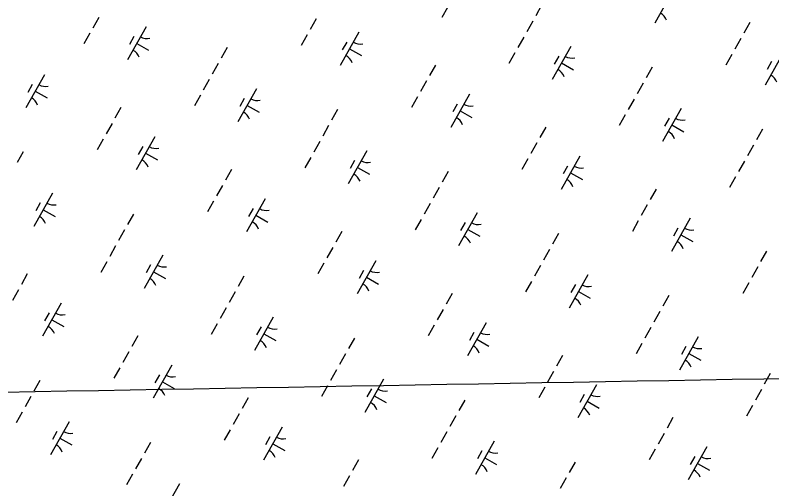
# Model space of a CAD drawing. Extents: x 3913936 to 3933962, y 195330 to 217741.
# Drawn here: x 3922406 to 3923400, y 205517 to 206139 of the extents above; entities that cross this region are included whole.
import ezdxf

# ---------------------------------------------------------------- set-up
doc = ezdxf.new("R2010")
doc.units = 0
doc.layers.add('V-GRID-MAJR', color=7, linetype='Continuous')
doc.layers.add('V-WETL-SWMP', color=7, linetype='Continuous')

msp = doc.modelspace()

# ---------------------------------------------------------------- linework, layer by layer
at = {"layer": 'V-GRID-MAJR'}
msp.add_spline([(3919352.04, 205590.79), (3919894.41, 205600.25), (3925219.37, 205693.59), (3930096.8, 205779.76)], degree=3, dxfattribs=at)
at = {"layer": 'V-WETL-SWMP'}
for p, q in [((3922990.69, 206179.75), (3922966.19, 206136.16)), ((3923270.29, 206172.53), (3923245.79, 206128.94)), ((3923097.29, 206152.43), (3923089.45, 206138.48)), ((3922515.8, 206136.36), (3922507.96, 206122.41)), ((3922800.99, 206134.35), (3922793.15, 206120.4)), ((3923085.52, 206131.51), (3923077.68, 206117.56)), ((3923370.72, 206129.5), (3923362.88, 206115.56)), ((3922577.72, 206124.01), (3922553.22, 206080.42)), ((3922504.04, 206115.44), (3922496.2, 206101.49)), ((3922561.69, 206111.22), (3922555.81, 206100.76)), ((3922789.23, 206113.43), (3922781.39, 206099.48)), ((3922857.33, 206116.79), (3922832.82, 206073.2)), ((3923073.76, 206110.59), (3923065.92, 206096.64)), ((3923358.96, 206108.58), (3923351.12, 206094.63)), ((3922565.47, 206102.21), (3922581.16, 206093.39)), ((3922841.29, 206104), (3922835.41, 206093.54)), ((3923135.69, 206098.24), (3923111.19, 206054.65)), ((3922684.32, 206096.69), (3922676.48, 206082.74)), ((3922845.07, 206094.99), (3922860.77, 206086.17)), ((3923062, 206089.67), (3923054.16, 206075.72)), ((3923415.29, 206091.02), (3923390.79, 206047.43)), ((3923119.66, 206085.46), (3923113.78, 206074.99)), ((3923347.2, 206087.66), (3923339.35, 206073.71)), ((3923399.26, 206078.24), (3923393.38, 206067.78)), ((3922672.56, 206075.77), (3922664.72, 206061.82)), ((3922957.75, 206073.76), (3922949.91, 206059.81)), ((3923123.44, 206076.44), (3923139.13, 206067.62)), ((3923242.28, 206070.92), (3923234.44, 206056.98)), ((3922444.36, 206061.05), (3922419.86, 206017.46)), ((3922428.32, 206048.26), (3922422.44, 206037.8)), ((3922660.8, 206054.85), (3922652.95, 206040.9)), ((3922945.99, 206052.84), (3922938.15, 206038.89)), ((3923230.52, 206050), (3923222.68, 206036.05)), ((3922432.11, 206039.25), (3922447.8, 206030.43)), ((3922722.72, 206042.5), (3922698.22, 205998.91)), ((3922649.03, 206033.93), (3922641.19, 206019.98)), ((3922706.69, 206029.71), (3922700.81, 206019.25)), ((3922934.23, 206031.92), (3922926.39, 206017.97)), ((3923002.32, 206035.28), (3922977.82, 205991.69)), ((3923218.76, 206029.08), (3923210.92, 206015.13)), ((3922710.47, 206020.7), (3922726.16, 206011.88)), ((3922986.29, 206022.5), (3922980.41, 206012.04)), ((3922544.78, 206018.02), (3922536.94, 206004.07)), ((3922829.31, 206015.18), (3922821.47, 206001.23)), ((3922990.07, 206013.48), (3923005.76, 206004.66)), ((3923280.69, 206016.73), (3923256.19, 205973.14)), ((3923207, 206008.16), (3923199.16, 205994.21)), ((3923264.65, 206003.95), (3923258.77, 205993.49)), ((3922533.02, 205997.1), (3922525.18, 205983.15)), ((3922817.55, 205994.26), (3922809.71, 205980.31)), ((3923102.75, 205992.25), (3923094.9, 205978.31)), ((3923268.44, 205994.94), (3923284.13, 205986.11)), ((3923387.28, 205989.41), (3923379.44, 205975.47)), ((3922589.35, 205979.54), (3922564.85, 205935.95)), ((3922521.26, 205976.18), (3922513.42, 205962.23)), ((3922805.79, 205973.34), (3922797.95, 205959.39)), ((3923090.98, 205971.33), (3923083.14, 205957.38)), ((3923375.52, 205968.49), (3923367.68, 205954.54)), ((3922416.35, 205959.44), (3922408.5, 205945.49)), ((3922573.32, 205966.76), (3922567.44, 205956.29)), ((3922867.72, 205960.99), (3922843.22, 205917.4)), ((3922577.1, 205957.74), (3922592.79, 205948.92)), ((3922794.03, 205952.42), (3922786.19, 205938.47)), ((3923079.22, 205950.41), (3923071.38, 205936.46)), ((3923147.32, 205953.77), (3923122.82, 205910.18)), ((3922851.68, 205948.21), (3922845.8, 205937.75)), ((3922855.47, 205939.19), (3922871.16, 205930.37)), ((3923131.29, 205940.99), (3923125.41, 205930.53)), ((3923363.76, 205947.57), (3923355.92, 205933.62)), ((3922689.78, 205936.51), (3922681.94, 205922.56)), ((3922974.31, 205933.67), (3922966.47, 205919.73)), ((3923135.07, 205931.98), (3923150.76, 205923.16)), ((3923352, 205926.65), (3923344.16, 205912.7)), ((3922678.02, 205915.59), (3922670.18, 205901.64)), ((3922962.55, 205912.75), (3922954.71, 205898.8)), ((3923247.74, 205910.74), (3923239.9, 205896.8)), ((3922454.75, 205905.25), (3922430.25, 205861.66)), ((3922438.72, 205892.47), (3922432.83, 205882)), ((3922666.25, 205894.67), (3922658.41, 205880.72)), ((3922734.35, 205898.03), (3922709.85, 205854.44)), ((3922950.79, 205891.83), (3922942.95, 205877.88)), ((3923235.98, 205889.82), (3923228.14, 205875.88)), ((3922442.5, 205883.45), (3922458.19, 205874.63)), ((3922718.32, 205885.25), (3922712.44, 205874.79)), ((3923012.72, 205879.48), (3922988.22, 205835.89)), ((3922561.34, 205877.93), (3922553.5, 205863.98)), ((3922722.1, 205876.23), (3922737.79, 205867.41)), ((3922939.03, 205870.91), (3922931.19, 205856.96)), ((3923292.32, 205872.26), (3923267.82, 205828.67)), ((3922996.68, 205866.7), (3922990.8, 205856.24)), ((3923224.22, 205868.9), (3923216.38, 205854.95)), ((3923276.28, 205859.48), (3923270.4, 205849.02)), ((3922549.58, 205857.01), (3922541.74, 205843.06)), ((3922834.77, 205855), (3922826.93, 205841.06)), ((3923000.47, 205857.69), (3923016.16, 205848.87)), ((3923119.31, 205852.16), (3923111.47, 205838.22)), ((3923280.07, 205850.47), (3923295.76, 205841.65)), ((3922537.82, 205836.09), (3922529.98, 205822.14)), ((3922823.01, 205834.08), (3922815.17, 205820.13)), ((3923107.55, 205831.24), (3923099.71, 205817.3)), ((3922599.75, 205823.74), (3922575.25, 205780.15)), ((3923392.74, 205829.23), (3923384.9, 205815.29)), ((3922526.06, 205815.17), (3922518.22, 205801.22)), ((3922583.71, 205810.96), (3922577.83, 205800.5)), ((3922811.25, 205813.16), (3922803.41, 205799.21)), ((3922879.35, 205816.52), (3922854.85, 205772.93)), ((3923095.79, 205810.32), (3923087.95, 205796.37)), ((3922587.5, 205801.94), (3922603.19, 205793.12)), ((3922863.31, 205803.74), (3922857.43, 205793.28)), ((3923380.98, 205808.31), (3923373.14, 205794.37)), ((3922421.8, 205799.26), (3922413.96, 205785.32)), ((3922706.34, 205796.42), (3922698.5, 205782.48)), ((3922867.1, 205794.73), (3922882.79, 205785.91)), ((3923157.72, 205797.97), (3923133.22, 205754.38)), ((3923084.03, 205789.4), (3923076.19, 205775.45)), ((3923141.68, 205785.19), (3923135.8, 205774.73)), ((3923369.22, 205787.39), (3923361.38, 205773.45)), ((3922410.04, 205778.34), (3922402.2, 205764.39)), ((3922694.58, 205775.5), (3922686.74, 205761.55)), ((3922979.77, 205773.49), (3922971.93, 205759.55)), ((3923145.47, 205776.18), (3923161.16, 205767.36)), ((3923264.31, 205770.65), (3923256.47, 205756.71)), ((3922466.38, 205760.78), (3922441.88, 205717.19)), ((3922682.82, 205754.58), (3922674.98, 205740.63)), ((3922968.01, 205752.57), (3922960.17, 205738.63)), ((3922450.34, 205748), (3922444.46, 205737.54)), ((3922744.75, 205742.23), (3922720.25, 205698.64)), ((3923252.55, 205749.73), (3923244.71, 205735.79)), ((3922454.13, 205738.99), (3922469.82, 205730.16)), ((3922671.06, 205733.66), (3922663.22, 205719.71)), ((3922956.25, 205731.65), (3922948.41, 205717.7)), ((3923024.35, 205735.01), (3922999.85, 205691.42)), ((3922728.71, 205729.45), (3922722.83, 205718.99)), ((3922732.5, 205720.44), (3922748.19, 205711.62)), ((3923008.31, 205722.23), (3923002.43, 205711.77)), ((3923240.79, 205728.81), (3923232.95, 205714.86)), ((3922566.8, 205717.75), (3922558.96, 205703.81)), ((3922851.34, 205714.91), (3922843.5, 205700.97)), ((3923012.1, 205713.22), (3923027.79, 205704.4)), ((3923302.71, 205716.46), (3923278.21, 205672.87)), ((3923229.03, 205707.89), (3923221.19, 205693.94)), ((3923286.68, 205703.68), (3923280.8, 205693.22)), ((3922555.04, 205696.83), (3922547.2, 205682.88)), ((3922839.58, 205693.99), (3922831.74, 205680.05)), ((3923124.77, 205691.98), (3923116.93, 205678.04)), ((3923290.46, 205694.67), (3923306.15, 205685.85)), ((3922543.28, 205675.91), (3922535.44, 205661.96)), ((3922611.38, 205679.27), (3922586.88, 205635.68)), ((3922827.82, 205673.07), (3922819.98, 205659.12)), ((3923113.01, 205671.06), (3923105.17, 205657.12)), ((3922595.34, 205666.49), (3922589.46, 205656.03)), ((3922889.75, 205660.72), (3922865.24, 205617.13)), ((3923397.55, 205668.22), (3923389.71, 205654.28)), ((3922438.37, 205659.17), (3922430.53, 205645.23)), ((3922599.13, 205657.48), (3922614.82, 205648.66)), ((3922816.06, 205652.15), (3922808.22, 205638.2)), ((3923169.35, 205653.5), (3923144.85, 205609.91)), ((3922873.71, 205647.94), (3922867.83, 205637.48)), ((3923101.25, 205650.14), (3923093.41, 205636.2)), ((3923153.31, 205640.72), (3923147.43, 205630.26)), ((3923385.79, 205647.3), (3923377.94, 205633.36)), ((3922426.61, 205638.25), (3922418.77, 205624.3)), ((3922711.8, 205636.24), (3922703.96, 205622.3)), ((3922877.49, 205638.93), (3922893.19, 205630.11)), ((3922996.34, 205633.4), (3922988.5, 205619.46)), ((3923157.1, 205631.71), (3923172.79, 205622.89)), ((3923374.02, 205626.38), (3923366.18, 205612.43)), ((3922414.85, 205617.33), (3922407.01, 205603.38)), ((3922700.04, 205615.32), (3922692.2, 205601.38)), ((3922984.58, 205612.48), (3922976.74, 205598.54)), ((3922476.78, 205604.98), (3922452.27, 205561.39)), ((3923269.77, 205610.48), (3923261.93, 205596.53)), ((3922460.74, 205592.2), (3922454.86, 205581.74)), ((3922688.28, 205594.4), (3922680.44, 205580.45)), ((3922756.38, 205597.76), (3922731.88, 205554.17)), ((3922972.82, 205591.56), (3922964.98, 205577.62)), ((3922464.53, 205583.19), (3922480.22, 205574.37)), ((3922740.34, 205584.98), (3922734.46, 205574.52)), ((3923258.01, 205589.55), (3923250.17, 205575.61)), ((3922583.37, 205577.66), (3922575.53, 205563.72)), ((3922744.13, 205575.97), (3922759.82, 205567.15)), ((3923034.74, 205579.21), (3923010.24, 205535.62)), ((3923314.34, 205571.99), (3923289.84, 205528.41)), ((3922961.06, 205570.64), (3922953.21, 205556.69)), ((3923018.71, 205566.43), (3923012.83, 205555.97)), ((3923246.25, 205568.63), (3923238.41, 205554.69)), ((3922571.61, 205556.74), (3922563.77, 205542.8)), ((3922856.8, 205554.73), (3922848.96, 205540.79)), ((3923022.49, 205557.42), (3923038.18, 205548.6)), ((3923141.33, 205551.9), (3923133.49, 205537.95)), ((3923298.31, 205559.21), (3923292.43, 205548.75)), ((3923302.09, 205550.2), (3923317.78, 205541.38)), ((3922559.85, 205535.82), (3922552.01, 205521.87)), ((3922845.04, 205533.81), (3922837.2, 205519.87)), ((3922621.77, 205523.47), (3922597.27, 205479.88)), ((3923129.57, 205530.97), (3923121.73, 205517.03))]:
    msp.add_line(p, q, dxfattribs=at)
for centre, start, end in [((3923244.72, 206126.54), 19.88608, 61.42973), ((3922579.22, 206126.17), 239.88608, 281.42974), ((3922858.82, 206118.96), 239.88608, 281.42974), ((3922552.15, 206078.02), 19.88608, 61.42973), ((3922831.75, 206070.8), 19.88608, 61.42973), ((3923137.18, 206100.41), 239.88608, 281.42974), ((3923110.11, 206052.25), 19.88608, 61.42973), ((3923389.71, 206045.03), 19.88608, 61.42973), ((3922445.85, 206063.21), 239.88608, 281.42974), ((3922418.78, 206015.06), 19.88608, 61.42973), ((3922724.21, 206044.67), 239.88608, 281.42974), ((3923003.82, 206037.45), 239.88608, 281.42974), ((3922697.14, 205996.51), 19.88608, 61.42973), ((3922976.74, 205989.29), 19.88608, 61.42973), ((3923282.18, 206018.9), 239.88608, 281.42974), ((3923255.11, 205970.74), 19.88608, 61.42973), ((3922590.85, 205981.71), 239.88608, 281.42974), ((3922563.78, 205933.55), 19.88608, 61.42973), ((3922869.21, 205963.16), 239.88608, 281.42974), ((3923148.81, 205955.94), 239.88608, 281.42974), ((3922842.14, 205915), 19.88608, 61.42973), ((3923121.74, 205907.78), 19.88608, 61.42973), ((3922456.24, 205907.42), 239.88608, 281.42974), ((3922735.84, 205900.2), 239.88608, 281.42974), ((3922429.17, 205859.26), 19.88608, 61.42973), ((3922708.77, 205852.04), 19.88608, 61.42973), ((3923014.21, 205881.65), 239.88608, 281.42974), ((3923293.81, 205874.43), 239.88608, 281.42974), ((3922987.14, 205833.49), 19.88608, 61.42973), ((3923266.74, 205826.27), 19.88608, 61.42973), ((3922601.24, 205825.91), 239.88608, 281.42974), ((3922880.84, 205818.69), 239.88608, 281.42974), ((3922574.17, 205777.75), 19.88608, 61.42973), ((3922853.77, 205770.53), 19.88608, 61.42973), ((3923159.21, 205800.14), 239.88608, 281.42974), ((3923132.14, 205751.98), 19.88608, 61.42973), ((3922467.87, 205762.95), 239.88608, 281.42974), ((3922440.8, 205714.79), 19.88608, 61.42973), ((3922746.24, 205744.4), 239.88608, 281.42974), ((3923025.84, 205737.18), 239.88608, 281.42974), ((3922719.17, 205696.24), 19.88608, 61.42973), ((3922998.77, 205689.02), 19.88608, 61.42973), ((3923304.21, 205718.63), 239.88608, 281.42974), ((3923277.14, 205670.47), 19.88608, 61.42973), ((3922612.87, 205681.44), 239.88608, 281.42974), ((3922585.8, 205633.28), 19.88608, 61.42973), ((3922891.24, 205662.89), 239.88608, 281.42974), ((3923170.84, 205655.67), 239.88608, 281.42974), ((3922864.17, 205614.73), 19.88608, 61.42973), ((3923143.77, 205607.51), 19.88608, 61.42973), ((3922478.27, 205607.15), 239.88608, 281.42974), ((3922757.87, 205599.93), 239.88608, 281.42974), ((3922451.2, 205558.99), 19.88608, 61.42973), ((3922730.8, 205551.77), 19.88608, 61.42973), ((3923036.23, 205581.38), 239.88608, 281.42974), ((3923315.84, 205574.16), 239.88608, 281.42974), ((3923009.16, 205533.22), 19.88608, 61.42973), ((3923288.77, 205526), 19.88608, 61.42973)]:
    msp.add_arc(centre, 17.62, start, end, dxfattribs=at)

doc.saveas('drawing.dxf')
